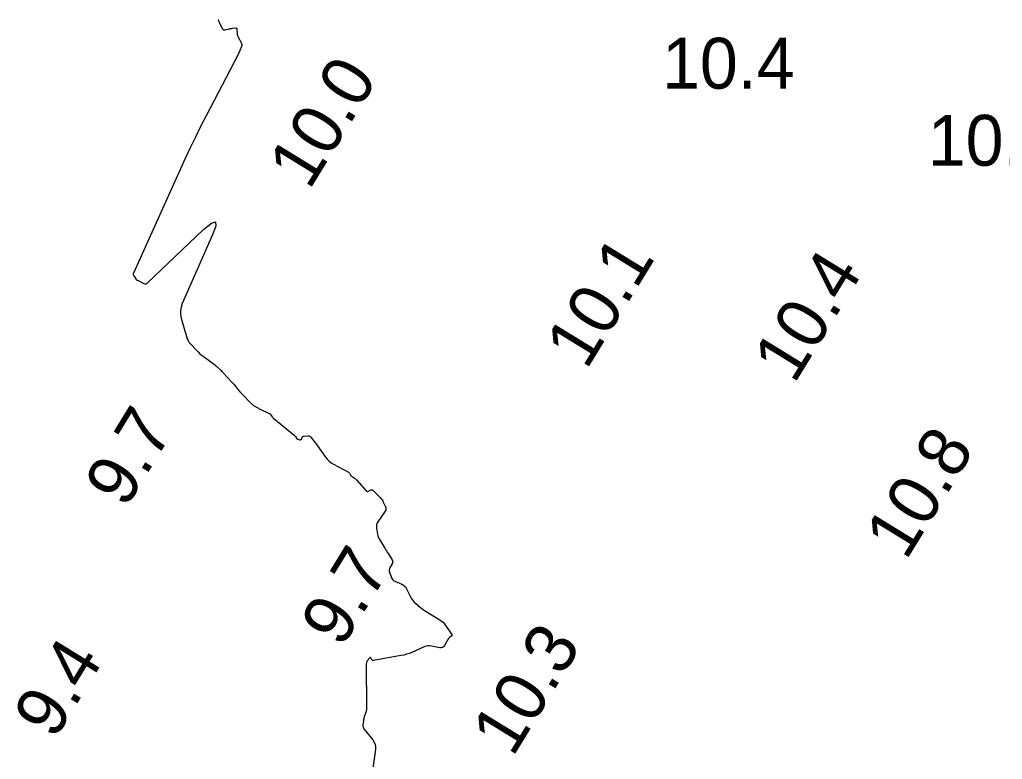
# Model space of a CAD drawing. Extents: x 1023796 to 1112670, y 656573 to 837340.
# Drawn here: x 1101086.1 to 1101182.7, y 687551.1 to 687623.8 of the extents above; entities that cross this region are included whole.
import ezdxf

# ---------------------------------------------------------------- set-up
doc = ezdxf.new("R2010")
doc.units = 0
doc.layers.add('V-CHAN-CONT-10FT', color=7, linetype='Continuous')
doc.layers.add('V-TOPO-SOUN', color=7, linetype='Continuous')

msp = doc.modelspace()

# ---------------------------------------------------------------- linework, layer by layer
at = {"layer": 'V-CHAN-CONT-10FT'}
msp.add_lwpolyline([(1101105.643, 687623.808), (1101105.68, 687623.673), (1101105.738, 687623.541), (1101106.06, 687622.937), (1101106.112, 687622.864), (1101106.177, 687622.818), (1101106.254, 687622.799), (1101106.343, 687622.807), (1101106.777, 687622.903), (1101106.847, 687622.918), (1101106.918, 687622.931), (1101106.989, 687622.943), (1101107.06, 687622.954), (1101107.345, 687622.992), (1101107.408, 687622.991), (1101107.454, 687622.97), (1101107.483, 687622.929), (1101107.495, 687622.867), (1101107.518, 687622.438), (1101107.528, 687622.344), (1101107.549, 687622.253), (1101107.58, 687622.165), (1101107.622, 687622.08), (1101107.921, 687621.549), (1101107.963, 687621.454), (1101107.981, 687621.358), (1101107.975, 687621.261), (1101107.947, 687621.162), (1101107.786, 687620.762), (1101107.745, 687620.662), (1101107.701, 687620.564), (1101107.655, 687620.467), (1101107.606, 687620.371), (1101104.466, 687614.343), (1101103.933, 687613.303), (1101103.416, 687612.256), (1101102.913, 687611.201), (1101102.424, 687610.139), (1101097.337, 687598.868), (1101097.318, 687598.807), (1101097.314, 687598.747), (1101097.327, 687598.688), (1101097.356, 687598.63), (1101097.562, 687598.315), (1101097.571, 687598.301), (1101097.58, 687598.289), (1101097.59, 687598.276), (1101097.6, 687598.264), (1101097.643, 687598.214), (1101097.653, 687598.204), (1101097.664, 687598.197), (1101097.677, 687598.193), (1101097.691, 687598.192), (1101097.75, 687598.192), (1101097.765, 687598.191), (1101097.779, 687598.189), (1101097.792, 687598.184), (1101097.805, 687598.178), (1101098.344, 687597.868), (1101098.436, 687597.83), (1101098.525, 687597.824), (1101098.609, 687597.851), (1101098.69, 687597.91), (1101104.224, 687603.17), (1101104.988, 687603.809), (1101105.384, 687603.923), (1101105.41, 687603.512), (1101105.068, 687602.577), (1101102.128, 687595.889), (1101102.006, 687595.536), (1101101.948, 687595.178), (1101101.955, 687594.815), (1101102.027, 687594.448), (1101102.534, 687592.645), (1101102.603, 687592.445), (1101102.694, 687592.258), (1101102.808, 687592.084), (1101102.943, 687591.922), (1101103.53, 687591.299), (1101103.679, 687591.147), (1101103.836, 687591.002), (1101103.998, 687590.864), (1101104.167, 687590.734), (1101105.281, 687589.915), (1101105.361, 687589.855), (1101105.438, 687589.791), (1101105.512, 687589.725), (1101105.585, 687589.656), (1101105.87, 687589.375), (1101105.941, 687589.305), (1101106.011, 687589.234), (1101106.08, 687589.162), (1101106.149, 687589.089), (1101107, 687588.178), (1101107.084, 687588.087), (1101107.166, 687587.994), (1101107.246, 687587.899), (1101107.324, 687587.803), (1101107.635, 687587.416), (1101107.714, 687587.321), (1101107.794, 687587.227), (1101107.878, 687587.135), (1101107.963, 687587.045), (1101108.932, 687586.05), (1101108.991, 687585.993), (1101109.054, 687585.94), (1101109.12, 687585.892), (1101109.19, 687585.848), (1101109.476, 687585.682), (1101109.547, 687585.641), (1101109.62, 687585.602), (1101109.694, 687585.564), (1101109.768, 687585.528), (1101110.665, 687585.104), (1101110.715, 687585.077), (1101110.759, 687585.043), (1101110.798, 687585.003), (1101110.832, 687584.957), (1101110.956, 687584.761), (1101110.989, 687584.714), (1101111.025, 687584.669), (1101111.065, 687584.628), (1101111.108, 687584.59), (1101113.129, 687582.944), (1101113.162, 687582.916), (1101113.191, 687582.886), (1101113.219, 687582.853), (1101113.243, 687582.818), (1101113.338, 687582.675), (1101113.364, 687582.643), (1101113.394, 687582.615), (1101113.429, 687582.593), (1101113.467, 687582.577), (1101113.684, 687582.503), (1101113.73, 687582.495), (1101113.769, 687582.502), (1101113.802, 687582.525), (1101113.829, 687582.564), (1101113.923, 687582.759), (1101113.95, 687582.801), (1101113.985, 687582.833), (1101114.027, 687582.853), (1101114.077, 687582.862), (1101114.481, 687582.889), (1101114.562, 687582.885), (1101114.635, 687582.864), (1101114.7, 687582.824), (1101114.757, 687582.766), (1101115.118, 687582.308), (1101115.195, 687582.209), (1101115.271, 687582.109), (1101115.346, 687582.008), (1101115.419, 687581.906), (1101116.201, 687580.805), (1101116.365, 687580.598), (1101116.55, 687580.415), (1101116.754, 687580.254), (1101116.979, 687580.116), (1101118.46, 687579.315), (1101118.491, 687579.296), (1101118.517, 687579.272), (1101118.54, 687579.245), (1101118.559, 687579.214), (1101118.628, 687579.083), (1101118.647, 687579.052), (1101118.67, 687579.024), (1101118.695, 687578.998), (1101118.724, 687578.975), (1101119.028, 687578.761), (1101119.088, 687578.716), (1101119.144, 687578.669), (1101119.198, 687578.618), (1101119.249, 687578.564), (1101120.2, 687577.495), (1101120.248, 687577.453), (1101120.3, 687577.432), (1101120.357, 687577.432), (1101120.418, 687577.452), (1101120.668, 687577.574), (1101120.729, 687577.594), (1101120.787, 687577.595), (1101120.84, 687577.575), (1101120.89, 687577.534), (1101121.599, 687576.795), (1101121.682, 687576.7), (1101121.757, 687576.6), (1101121.823, 687576.495), (1101121.881, 687576.383), (1101122.095, 687575.925), (1101122.133, 687575.811), (1101122.14, 687575.7), (1101122.115, 687575.592), (1101122.06, 687575.486), (1101121.288, 687574.354), (1101121.265, 687574.315), (1101121.246, 687574.273), (1101121.233, 687574.23), (1101121.226, 687574.184), (1101121.206, 687573.999), (1101121.203, 687573.952), (1101121.202, 687573.906), (1101121.205, 687573.86), (1101121.212, 687573.814), (1101121.313, 687573.215), (1101121.338, 687573.102), (1101121.373, 687572.992), (1101121.417, 687572.887), (1101121.472, 687572.784), (1101122.03, 687571.851), (1101122.111, 687571.716), (1101122.193, 687571.582), (1101122.275, 687571.448), (1101122.358, 687571.315), (1101122.737, 687570.712), (1101122.784, 687570.614), (1101122.801, 687570.515), (1101122.789, 687570.415), (1101122.747, 687570.314), (1101122.52, 687569.911), (1101122.476, 687569.809), (1101122.455, 687569.705), (1101122.459, 687569.599), (1101122.487, 687569.492), (1101122.685, 687568.953), (1101122.741, 687568.836), (1101122.817, 687568.738), (1101122.911, 687568.657), (1101123.025, 687568.595), (1101123.706, 687568.304), (1101123.851, 687568.228), (1101123.976, 687568.13), (1101124.081, 687568.011), (1101124.166, 687567.871), (1101124.632, 687566.945), (1101124.713, 687566.803), (1101124.807, 687566.671), (1101124.914, 687566.55), (1101125.034, 687566.44), (1101125.543, 687566.02), (1101125.672, 687565.917), (1101125.804, 687565.82), (1101125.94, 687565.727), (1101126.079, 687565.638), (1101127.448, 687564.804), (1101127.609, 687564.693), (1101127.755, 687564.567), (1101127.886, 687564.424), (1101128.002, 687564.267), (1101128.599, 687563.353), (1101128.617, 687563.314), (1101128.619, 687563.279), (1101128.604, 687563.246), (1101128.573, 687563.217), (1101128.416, 687563.106), (1101128.378, 687563.077), (1101128.344, 687563.044), (1101128.314, 687563.008), (1101128.288, 687562.968), (1101127.877, 687562.274), (1101127.792, 687562.164), (1101127.688, 687562.094), (1101127.567, 687562.063), (1101127.428, 687562.072), (1101126.613, 687562.229), (1101126.429, 687562.251), (1101126.249, 687562.245), (1101126.071, 687562.21), (1101125.897, 687562.148), (1101124.692, 687561.614), (1101124.431, 687561.508), (1101124.165, 687561.418), (1101123.894, 687561.345), (1101123.618, 687561.288), (1101120.902, 687560.816), (1101120.855, 687560.814), (1101120.814, 687560.825), (1101120.78, 687560.85), (1101120.752, 687560.887), (1101120.654, 687561.065), (1101120.628, 687561.099), (1101120.601, 687561.112), (1101120.572, 687561.103), (1101120.542, 687561.074), (1101120.31, 687560.772), (1101120.267, 687560.706), (1101120.236, 687560.636), (1101120.218, 687560.562), (1101120.212, 687560.483), (1101120.236, 687556.176), (1101120.232, 687556.062), (1101120.219, 687555.95), (1101120.196, 687555.839), (1101120.164, 687555.73), (1101120.011, 687555.275), (1101119.981, 687555.177), (1101119.956, 687555.078), (1101119.937, 687554.977), (1101119.923, 687554.876), (1101119.878, 687554.467), (1101119.876, 687554.367), (1101119.893, 687554.273), (1101119.928, 687554.185), (1101119.983, 687554.101), (1101120.851, 687553.008), (1101120.991, 687552.792), (1101121.081, 687552.562), (1101121.119, 687552.319), (1101121.107, 687552.062), (1101120.844, 687550.217)], dxfattribs=at)

# ---------------------------------------------------------------- texts
at = {"layer": 'V-TOPO-SOUN'}
for s, p in [('10.4 ', (1101149.272, 687617.02)), ('10.7 ', (1101175.382, 687609.44))]:
    msp.add_text(s, height=5, dxfattribs=at).set_placement(p)
for s, p in [('10.0 ', (1101114.597, 687606.958)), ('10.1 ', (1101141.828, 687589.29)), ('10.4 ', (1101162.241, 687587.898)), ('9.7', (1101096.549, 687575.657)), ('10.8 ', (1101173.231, 687570.548)), ('9.7', (1101117.779, 687561.947)), ('10.3 ', (1101134.581, 687551.218)), ('9.4', (1101089.559, 687552.917))]:
    msp.add_text(s, height=5, rotation=58.42848, dxfattribs=at).set_placement(p)

doc.saveas('drawing.dxf')
